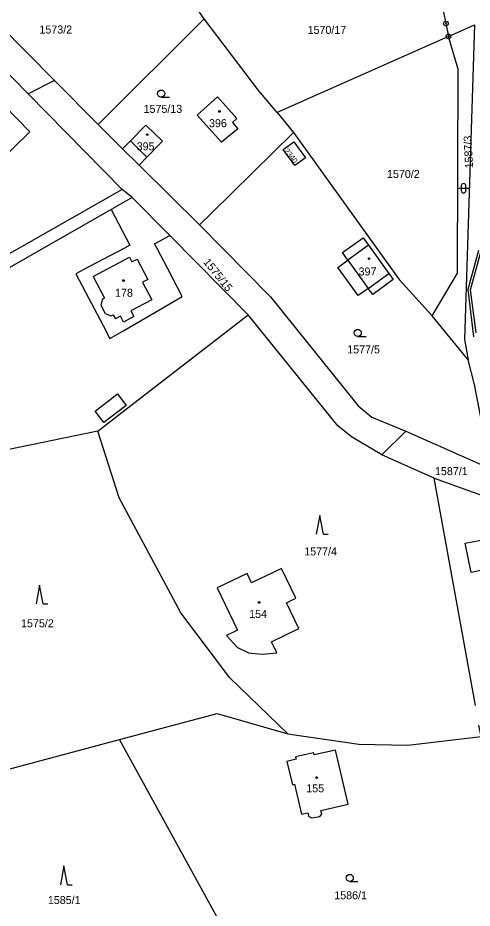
# Model space of a CAD drawing. Extents: x -725728 to -720881, y -1068679 to -1063504.
# Drawn here: x -723470.7 to -723374.1, y -1067023.6 to -1066834.5 of the extents above; entities that cross this region are included whole.
import ezdxf

# ---------------------------------------------------------------- set-up
doc = ezdxf.new("R2010")
doc.units = 0
for name, color, linetype in [('Hranice parcel', 7, 'Continuous'), ('Parcelní čísla', 7, 'Continuous'), ('Vnitřní kresba', 7, 'Continuous'), ('Věcná břemena k části', 7, 'Continuous'), ('Značky bodu BP', 7, 'Continuous'), ('Značky budov', 7, 'Continuous'), ('Značky kultur', 7, 'Continuous')]:
    doc.layers.add(name, color=color, linetype=linetype)

# ---------------------------------------------------------------- blocks, each defined once
blk = doc.blocks.new('4.02_4')
at = {"layer": 'Značky budov'}
blk.add_circle((-0.001, 0), 0.0175, dxfattribs=at)
blk = doc.blocks.new('4.02_3')
at = {"layer": 'Značky budov'}
blk.add_circle((-0.001, 0), 0.0175, dxfattribs=at)
blk = doc.blocks.new('3.04_2')
at = {"layer": 'Značky kultur'}
blk.add_line((0.001, 0), (0.176, 0), dxfattribs=at)
blk.add_circle((0.001, 0.075), 0.075, dxfattribs=at)
blk = doc.blocks.new('3.08_1')
at = {"layer": 'Značky kultur'}
for p, q in [((0, 0.4), (-0.075, 0)), ((0.075, 0), (0, 0.4)), ((0.075, 0), (0.175, 0))]:
    blk.add_line(p, q, dxfattribs=at)
blk = doc.blocks.new('3.04_3')
at = {"layer": 'Značky kultur'}
blk.add_line((0.001, 0), (0.176, 0), dxfattribs=at)
blk.add_circle((0.001, 0.075), 0.075, dxfattribs=at)
blk = doc.blocks.new('3.08_2')
at = {"layer": 'Značky kultur'}
for p, q in [((0, 0.4), (-0.075, 0)), ((0.075, 0), (0, 0.4)), ((0.075, 0), (0.175, 0))]:
    blk.add_line(p, q, dxfattribs=at)
blk = doc.blocks.new('3.16_2')
at = {"layer": 'Značky kultur'}
for p, q in [((-0.1, 0.1), (0.1, 0.1)), ((-0.05, 0.15), (-0.05, 0.05)), ((0.05, 0.05), (0.05, 0.15))]:
    blk.add_line(p, q, dxfattribs=at)
for centre, start, end in [((0, 0.15), 0, 180), ((0, 0.05), 180, 359.9879)]:
    blk.add_arc(centre, 0.05, start, end, dxfattribs=at)
blk = doc.blocks.new('1.05_1')
at = {"layer": 'Značky bodu BP'}
for radius in [0.05, 0.00303]:
    blk.add_circle((0, 0), radius, dxfattribs=at)
blk = doc.blocks.new('1.05_2')
at = {"layer": 'Značky bodu BP'}
for radius in [0.05, 0.00303]:
    blk.add_circle((0, 0), radius, dxfattribs=at)

msp = doc.modelspace()

# ---------------------------------------------------------------- linework, layer by layer
at = {"layer": 'Hranice parcel'}
for p, q in [((-723431.08, -1066834.67), (-723432.06, -1066833.3)), ((-723453.63, -1066857.14), (-723431.08, -1066834.67)), ((-723379.12, -1066838.42), (-723415.57, -1066854.6)), ((-723468.49, -1066850.61), (-723478.87, -1066840.07)), ((-723462.87, -1066847.78), (-723468.49, -1066850.61)), ((-723462.87, -1066847.78), (-723453.63, -1066857.14)), ((-723448.5, -1066870.93), (-723468.49, -1066850.61)), ((-723415.57, -1066854.6), (-723412.04, -1066858.84)), ((-723453.63, -1066857.14), (-723448.42, -1066862.29)), ((-723444.91, -1066865.76), (-723448.42, -1066862.29)), ((-723444.91, -1066865.76), (-723432.09, -1066878.44)), ((-723448.5, -1066870.93), (-723523.36, -1066913.5)), ((-723446.35, -1066872.62), (-723448.5, -1066870.93)), ((-723446.35, -1066872.62), (-723450.87, -1066875.2)), ((-723438.36, -1066880.71), (-723446.35, -1066872.62)), ((-723450.87, -1066875.2), (-723521.7, -1066915.61)), ((-723421.7, -1066897.58), (-723438.36, -1066880.71)), ((-723374.92, -1066907.14), (-723382.61, -1066897.82)), ((-723453.68, -1066922.27), (-723508.42, -1066933.56)), ((-723388.15, -1066922.27), (-723393.31, -1066927.29)), ((-723373.39, -1066980.59), (-723382.19, -1066932.28)), ((-723484.16, -1066997.14), (-723449.11, -1066987.8)), ((-723422.11, -1067036.82), (-723449.11, -1066987.8))]:
    msp.add_line(p, q, dxfattribs=at)
for points in [[(-723481.31, -1066827.45), (-723474.69, -1066835.95), (-723462.87, -1066847.78)], [(-723380.15, -1066833.3), (-723379.65, -1066835.71), (-723379.12, -1066838.42)], [(-723415.57, -1066854.6), (-723419.41, -1066849.99), (-723431.08, -1066834.67)], [(-723379.12, -1066838.42), (-723373.55, -1066835.95), (-723375.71, -1066902.81), (-723374.92, -1066907.14)], [(-723382.61, -1066897.82), (-723377.22, -1066888.71), (-723377.05, -1066845.36), (-723379.12, -1066838.42)], [(-723471.57, -1066862.06), (-723468.14, -1066858.69), (-723476.12, -1066850.58), (-723488.69, -1066862.95), (-723480.71, -1066871.06), (-723477.53, -1066867.93), (-723471.57, -1066862.06)], [(-723425.08, -1066856.71), (-723423.89, -1066858.04), (-723427.41, -1066860.91), (-723432.57, -1066855.16), (-723428.24, -1066851.27), (-723424.13, -1066855.85), (-723425.08, -1066856.71)], [(-723448.42, -1066862.29), (-723446.74, -1066860.59), (-723443.45, -1066857.26), (-723439.91, -1066860.69), (-723443.27, -1066864.09), (-723444.91, -1066865.76)], [(-723432.09, -1066878.44), (-723429.39, -1066875.86), (-723412.04, -1066858.84)], [(-723412.04, -1066858.84), (-723389.61, -1066890.07), (-723382.61, -1066897.82)], [(-723411.97, -1066860.82), (-723409.55, -1066864.19), (-723411.82, -1066865.83), (-723414.25, -1066862.46), (-723411.97, -1066860.82)], [(-723450.87, -1066875.2), (-723446.86, -1066882.8), (-723448.01, -1066883.41), (-723455.71, -1066887.47), (-723458.37, -1066888.87), (-723456.31, -1066892.77), (-723452.57, -1066899.84), (-723451.11, -1066902.59), (-723448.52, -1066901.09), (-723439.86, -1066896.08), (-723435.72, -1066893.68), (-723438.8, -1066887.83), (-723441.08, -1066883.5), (-723441.62, -1066882.47), (-723438.36, -1066880.71)], [(-723432.09, -1066878.44), (-723416.96, -1066893.73), (-723398.3, -1066916.94), (-723395.43, -1066919.31), (-723388.15, -1066922.27)], [(-723397.28, -1066881.19), (-723396.1, -1066882.81), (-723391.78, -1066888.77), (-723390.85, -1066890.1), (-723395.23, -1066893.25), (-723396.17, -1066891.95), (-723398.29, -1066893.48), (-723402.61, -1066887.53), (-723400.49, -1066885.99), (-723401.68, -1066884.34), (-723397.28, -1066881.19)], [(-723453.68, -1066922.27), (-723452.02, -1066920.99), (-723447.27, -1066917.32), (-723421.7, -1066897.58)], [(-723393.31, -1066927.29), (-723399.73, -1066923.49), (-723402.67, -1066921.19), (-723421.7, -1066897.58)], [(-723388.15, -1066922.27), (-723370.12, -1066930.27), (-723373.56, -1066912.4), (-723374.92, -1066907.14)], [(-723413.28, -1066986.59), (-723425.6, -1066974.73), (-723436.04, -1066960.88), (-723449.18, -1066936.46), (-723453.68, -1066922.27)], [(-723382.19, -1066932.28), (-723389.06, -1066929.2), (-723393.31, -1066927.29)], [(-723382.19, -1066932.28), (-723366.55, -1066937.86), (-723362.04, -1066968.31), (-723361.42, -1066979.62)], [(-723369.63, -1066944.96), (-723369.14, -1066947.39), (-723368.55, -1066947.27), (-723367.81, -1066951), (-723374.32, -1066952.3), (-723375.55, -1066946.12), (-723369.63, -1066944.96)], [(-723418.77, -1066969.7), (-723415.63, -1066969.37), (-723416.75, -1066967.03), (-723410.94, -1066964.23), (-723413.59, -1066958.74), (-723411.56, -1066957.76), (-723414.6, -1066951.46), (-723420.99, -1066954.53), (-723421.95, -1066952.55), (-723428.3, -1066955.61), (-723423.98, -1066964.58), (-723426.31, -1066965.69), (-723423.99, -1066968.22), (-723421.66, -1066969.38), (-723418.77, -1066969.7)], [(-723449.11, -1066987.8), (-723428.3, -1066982.25), (-723413.28, -1066986.59)], [(-723413.28, -1066986.59), (-723398.15, -1066988.81), (-723387.75, -1066988.97), (-723372.19, -1066987.19), (-723372.63, -1066984.77)], [(-723413.47, -1066992.44), (-723412.32, -1066997.4), (-723411.88, -1066997.3), (-723410.4, -1067003.68), (-723408.99, -1067003.35), (-723408.8, -1067004.13), (-723408.22, -1067004.43), (-723406.47, -1067004.13), (-723406.05, -1067003.65), (-723406.23, -1067002.87), (-723400.48, -1067001.54), (-723403.15, -1066990.04), (-723407.68, -1066991.09), (-723407.79, -1066990.6), (-723411.64, -1066991.5), (-723411.53, -1066991.99), (-723413.47, -1066992.44)]]:
    msp.add_lwpolyline(points, dxfattribs=at)
at = {"layer": 'Vnitřní kresba'}
for p, q in [((-723443.27, -1066864.09), (-723446.74, -1066860.59)), ((-723396.1, -1066882.81), (-723400.49, -1066885.99)), ((-723454.68, -1066889.42), (-723446.98, -1066885.36)), ((-723446.98, -1066885.36), (-723446.47, -1066886.33)), ((-723446.47, -1066886.33), (-723445.32, -1066885.73)), ((-723445.32, -1066885.73), (-723443.04, -1066890.06)), ((-723400.49, -1066885.99), (-723396.17, -1066891.95)), ((-723454.68, -1066889.42), (-723452.25, -1066894.02)), ((-723443.04, -1066890.06), (-723444.19, -1066890.67)), ((-723396.17, -1066891.95), (-723391.78, -1066888.77)), ((-723444.19, -1066890.67), (-723442.23, -1066894.38)), ((-723452.7, -1066894.25), (-723453.02, -1066895.56)), ((-723452.25, -1066894.02), (-723452.7, -1066894.25)), ((-723442.23, -1066894.38), (-723446.65, -1066896.72)), ((-723453.02, -1066895.56), (-723452.09, -1066897.32)), ((-723452.09, -1066897.32), (-723450.83, -1066897.79)), ((-723450.83, -1066897.79), (-723450.39, -1066897.56)), ((-723450.39, -1066897.56), (-723449.92, -1066898.44)), ((-723448.86, -1066897.88), (-723449.92, -1066898.44)), ((-723448.21, -1066899.12), (-723448.86, -1066897.88)), ((-723446, -1066897.95), (-723448.21, -1066899.12)), ((-723446.65, -1066896.72), (-723446, -1066897.95)), ((-723454.28, -1066918.06), (-723449.53, -1066914.39)), ((-723449.53, -1066914.39), (-723447.67, -1066916.81)), ((-723447.67, -1066916.81), (-723452.41, -1066920.47)), ((-723452.41, -1066920.47), (-723454.28, -1066918.06))]:
    msp.add_line(p, q, dxfattribs=at)
at = {"layer": 'Věcná břemena k části'}
for points in [[(-723372.74, -1066883.9), (-723375.02, -1066892.21), (-723373.79, -1066902.27)], [(-723373.23, -1066901.38), (-723374.4, -1066892.25), (-723372.14, -1066884)]]:
    msp.add_lwpolyline(points, dxfattribs=at)

# ---------------------------------------------------------------- block references
at = {"layer": 'Značky bodu BP', "xscale": 10, "yscale": 10}
for name, p in [('1.05_1', (-723379.65, -1066835.71)), ('1.05_2', (-723379.12, -1066838.42))]:
    msp.add_blockref(name, p, dxfattribs=at)
at = {"layer": 'Značky budov', "xscale": 10, "yscale": 10}
for name, p in [('4.02_3', (-723427.79, -1066854.37)), ('4.02_3', (-723443.16, -1066859.29)), ('4.02_4', (-723396, -1066885.65)), ('4.02_3', (-723448.2, -1066890.3)), ('4.02_4', (-723419.37, -1066958.68)), ('4.02_4', (-723407.12, -1066995.88))]:
    msp.add_blockref(name, p, dxfattribs=at)
at = {"layer": 'Značky kultur', "xscale": 10, "yscale": 10}
for name, p in [('3.04_2', (-723440.23, -1066851.32)), ('3.16_2', (-723375.89, -1066871.69)), ('3.04_3', (-723398.41, -1066902.17)), ('3.08_1', (-723406.47, -1066944.21)), ('3.08_1', (-723466.08, -1066959)), ('3.08_2', (-723460.9, -1067018.66)), ('3.04_2', (-723400.12, -1067017.95))]:
    msp.add_blockref(name, p, dxfattribs=at)

# ---------------------------------------------------------------- texts
at = {"layer": 'Parcelní čísla'}
for s, p in [('1573/2', (-723466.1, -1066837.81)), ('1570/17', (-723409.08, -1066837.9)), ('1575/13', (-723443.96, -1066854.67)), ('396', (-723430.04, -1066857.71)), ('395', (-723445.42, -1066862.63)), ('1570/2', (-723392.19, -1066868.5)), ('397', (-723398.23, -1066889.22)), ('178', (-723450.02, -1066893.74)), ('1577/5', (-723400.65, -1066905.77)), ('1587/1', (-723381.98, -1066931.63)), ('1577/4', (-723409.79, -1066948.69)), ('154', (-723421.5, -1066961.98)), ('1575/2', (-723470.01, -1066963.96)), ('155', (-723409.36, -1066999.02)), ('1585/1', (-723464.31, -1067022.76)), ('1586/1', (-723403.4, -1067021.75))]:
    msp.add_text(s, height=1.7, dxfattribs=at).set_placement(p)
for s, height, rotation, p in [('1587/3', 1.7, 93, (-723373.86, -1066866.42)), ('2340', 1.14, 308, (-723414.13, -1066862.75)), ('1575/15', 1.7, 309, (-723431.36, -1066886.42))]:
    msp.add_text(s, height=height, rotation=rotation, dxfattribs=at).set_placement(p)

doc.saveas('drawing.dxf')
